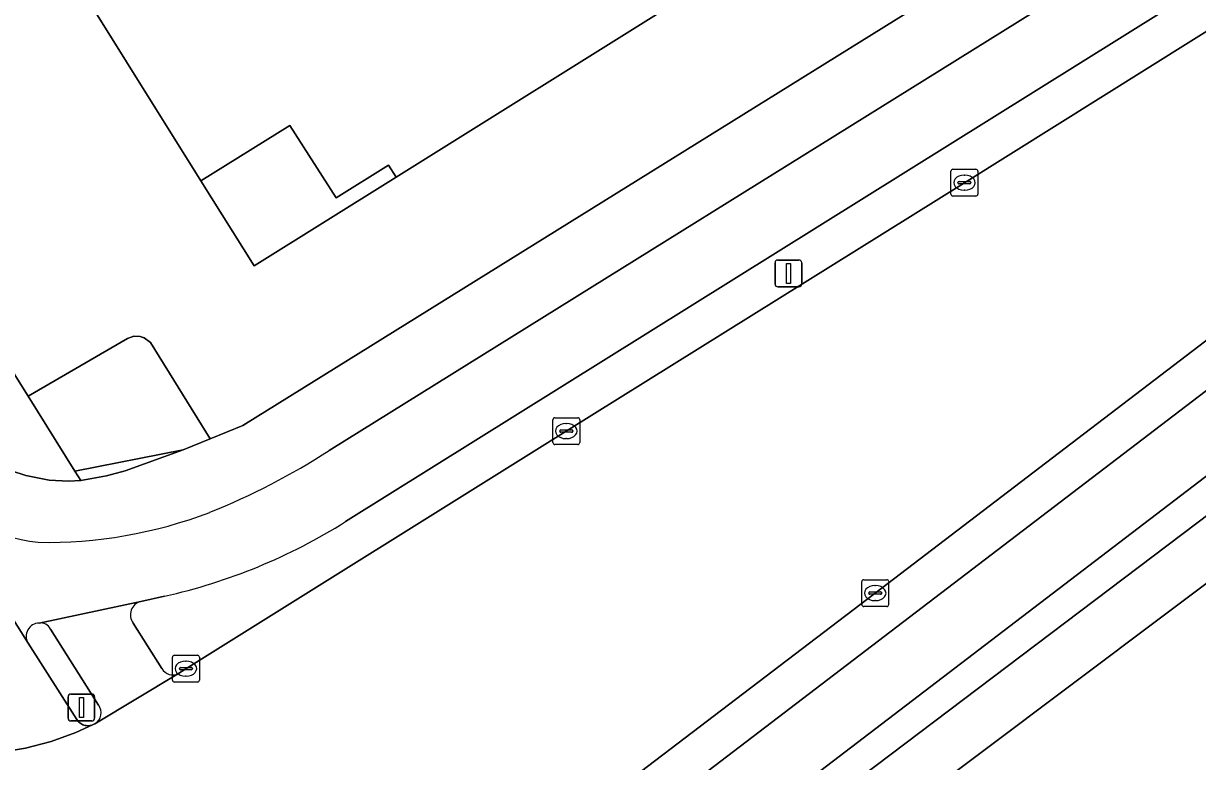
# Model space of a CAD drawing. Extents: x 158835 to 160077, y 386387 to 387778.
# Drawn here: x 159159.26 to 159202.96, y 386721.01 to 386748.49 of the extents above; entities that cross this region are included whole.
import ezdxf

# ---------------------------------------------------------------- set-up
doc = ezdxf.new("R2010")
doc.units = 0
for name, color, linetype in [('IMGEO_Berm_groen', 7, 'Continuous'), ('IMGEO_Fietspad_gesloten', 7, 'Continuous'), ('IMGEO_Groenvoorziening', 7, 'Continuous'), ('IMGEO_Hek', 7, 'Continuous'), ('IMGEO_Kolk', 7, 'Continuous'), ('IMGEO_Lichtmast', 7, 'Continuous'), ('IMGEO_Oever', 7, 'Continuous'), ('IMGEO_Pand', 7, 'Continuous'), ('IMGEO_Pand_overbouw', 7, 'Continuous'), ('IMGEO_Parkeervlak_open', 7, 'Continuous'), ('IMGEO_Rijbaan_lokaal_gesloten', 7, 'Continuous'), ('IMGEO_Verkeerseiland_open', 7, 'Continuous'), ('IMGEO_Verkeersregelinstallatiepaal', 7, 'Continuous'), ('IMGEO_Voetpad_open', 7, 'Continuous'), ('IMGEO_Waterloop', 7, 'Continuous')]:
    doc.layers.add(name, color=color, linetype=linetype)

msp = doc.modelspace()

# ---------------------------------------------------------------- linework, layer by layer
at = {"layer": 'IMGEO_Berm_groen'}
for points in [[(159123.016, 386783.333), (159143.952, 386750), (159153.556, 386734.708), (159156.042, 386736.228), (159157.189, 386734.462), (159156.559, 386734.06), (159157.143, 386733.145), (159157.637, 386732.618), (159158.155, 386732.183), (159158.816, 386731.836), (159159.34, 386731.661), (159160.215, 386731.489), (159160.932, 386731.453), (159161.388, 386731.481), (159161.174, 386731.823), (159159.428, 386734.612), (159146.284, 386755.603), (159143.926, 386759.369), (159130.536, 386780.755), (159128.6, 386783.846), (159121.784, 386794.465)], [(159219.317, 386633.077), (159182.455, 386692.864), (159183.751, 386693.734), (159180.77, 386698.621), (159180.749, 386698.65), (159180.226, 386699.418), (159179.774, 386700.23), (159179.397, 386701.08), (159179.097, 386701.959), (159178.877, 386702.862), (159178.738, 386703.781), (159178.682, 386704.709), (159178.848, 386705.896), (159179.235, 386707.688), (159179.78, 386709.438), (159180.48, 386711.133), (159181.329, 386712.759), (159182.319, 386714.302), (159213.245, 386737.678), (159230.172, 386750)], [(159224.678, 386749.587), (159224.02, 386748.482), (159223.266, 386747.441), (159222.423, 386746.471), (159221.496, 386745.581), (159220.493, 386744.777), (159186.215, 386718.591), (159181.56, 386714.799), (159180.477, 386713.742), (159179.492, 386712.593), (159178.614, 386711.361), (159177.849, 386710.055), (159177.204, 386708.686), (159176.902, 386707.908), (159178.753, 386707.401)]]:
    msp.add_lwpolyline(points, dxfattribs=at)
at = {"layer": 'IMGEO_Fietspad_gesloten'}
for points in [[(159200.537, 386751.206), (159198.599, 386750), (159170.64, 386732.597)], [(159171.25, 386729.946), (159203.354, 386750)], [(159219.866, 386747.472), (159182.651, 386719.061)], [(159186.215, 386718.591), (159220.493, 386744.777)], [(159155.508, 386731.646), (159159.43, 386725.415)], [(159158.36, 386721.347), (159159.33, 386721.512), (159160.282, 386721.763), (159161.208, 386722.098), (159161.823, 386722.375), (159161.811, 386722.371), (159161.769, 386722.359), (159161.726, 386722.351), (159161.682, 386722.346), (159161.638, 386722.346), (159161.595, 386722.349), (159161.551, 386722.357), (159161.509, 386722.368), (159161.468, 386722.383), (159161.428, 386722.402), (159161.39, 386722.424), (159161.354, 386722.449), (159161.321, 386722.477), (159161.29, 386722.509), (159161.263, 386722.543), (159161.238, 386722.579), (159159.43, 386725.415), (159155.508, 386731.646)], [(159159.84, 386726.169), (159163.629, 386726.975), (159164.501, 386727.165)]]:
    msp.add_lwpolyline(points, dxfattribs=at)
for centre, radius, start, end in [((159156.427, 386754.576), 26.174, 291.9082, 302.8896), ((159160.531, 386735.411), 6.278, 216.8503, 263.3097), ((159160.127, 386746.169), 16.997, 268.8962, 290.908), ((159159.799, 386748.156), 21.511, 282.626, 302.1633), ((159159.85, 386725.675), 0.494, 91.1675, 211.7608)]:
    msp.add_arc(centre, radius, start, end, dxfattribs=at)
at = {"layer": 'IMGEO_Groenvoorziening'}
for points in [[(159159.428, 386734.612), (159161.174, 386731.823), (159165.201, 386732.619), (159166.204, 386733.027), (159163.986, 386736.62), (159163.753, 386736.788), (159163.599, 386736.842), (159163.362, 386736.845), (159163.131, 386736.757)], [(159163.038, 386731.834), (159165.201, 386732.619), (159161.174, 386731.823), (159161.388, 386731.481), (159162.343, 386731.652)]]:
    msp.add_lwpolyline(points, close=True, dxfattribs=at)
at = {"layer": 'IMGEO_Hek'}
for points in [[(159132.52, 386786.296), (159132.359, 386786.196), (159128.6, 386783.846), (159130.536, 386780.755), (159143.926, 386759.369), (159146.284, 386755.603), (159159.428, 386734.612), (159161.174, 386731.823)], [(159161.174, 386731.823), (159165.201, 386732.619), (159166.204, 386733.027), (159167.428, 386733.524), (159199.508, 386753.477), (159203.43, 386756.109), (159206.389, 386758.219), (159207.278, 386758.852), (159208.985, 386760.463)]]:
    msp.add_lwpolyline(points, dxfattribs=at)
at = {"layer": 'IMGEO_Kolk'}
for p, q in [((159193.785, 386742.139), (159193.785, 386742.991)), ((159193.86, 386743.065), (159194.712, 386743.065)), ((159194.273, 386742.845), (159194.298, 386742.845)), ((159194.786, 386742.991), (159194.786, 386742.139)), ((159194.044, 386742.559), (159194.044, 386742.571)), ((159194.482, 386742.522), (159194.084, 386742.522)), ((159194.087, 386742.608), (159194.485, 386742.608)), ((159194.528, 386742.571), (159194.528, 386742.559)), ((159194.712, 386742.065), (159193.86, 386742.065)), ((159194.296, 386742.285), (159194.271, 386742.285)), ((159178.963, 386732.889), (159178.963, 386733.741)), ((159179.038, 386733.815), (159179.89, 386733.815)), ((159179.964, 386733.741), (159179.964, 386732.889)), ((159179.222, 386733.309), (159179.222, 386733.321)), ((159179.66, 386733.272), (159179.262, 386733.272)), ((159179.265, 386733.358), (159179.663, 386733.358)), ((159179.451, 386733.595), (159179.476, 386733.595)), ((159179.706, 386733.321), (159179.706, 386733.309)), ((159179.89, 386732.815), (159179.038, 386732.815)), ((159179.474, 386733.035), (159179.449, 386733.035)), ((159190.464, 386726.858), (159190.464, 386727.71)), ((159190.539, 386727.784), (159191.391, 386727.784)), ((159190.952, 386727.564), (159190.977, 386727.564)), ((159191.465, 386727.71), (159191.465, 386726.858)), ((159190.723, 386727.278), (159190.723, 386727.29)), ((159191.161, 386727.241), (159190.763, 386727.241)), ((159190.766, 386727.327), (159191.164, 386727.327)), ((159191.207, 386727.29), (159191.207, 386727.278)), ((159191.391, 386726.784), (159190.539, 386726.784)), ((159190.975, 386727.004), (159190.95, 386727.004)), ((159164.803, 386724.046), (159164.803, 386724.898)), ((159164.878, 386724.972), (159165.73, 386724.972)), ((159165.804, 386724.898), (159165.804, 386724.046)), ((159165.062, 386724.466), (159165.062, 386724.478)), ((159165.105, 386724.515), (159165.503, 386724.515)), ((159165.291, 386724.752), (159165.316, 386724.752)), ((159165.546, 386724.478), (159165.546, 386724.466)), ((159165.5, 386724.429), (159165.102, 386724.429)), ((159165.314, 386724.192), (159165.289, 386724.192)), ((159165.73, 386723.972), (159164.878, 386723.972))]:
    msp.add_line(p, q, dxfattribs=at)
for points in [[(159193.785, 386742.139), (159193.785, 386742.991)], [(159193.86, 386743.065), (159194.712, 386743.065)], [(159194.786, 386742.991), (159194.786, 386742.139)], [(159194.712, 386742.065), (159193.86, 386742.065)], [(159178.963, 386732.889), (159178.963, 386733.741)], [(159179.038, 386733.815), (159179.89, 386733.815)], [(159179.964, 386733.741), (159179.964, 386732.889)], [(159179.89, 386732.815), (159179.038, 386732.815)], [(159190.464, 386726.858), (159190.464, 386727.71)], [(159190.539, 386727.784), (159191.391, 386727.784)], [(159191.465, 386727.71), (159191.465, 386726.858)], [(159191.391, 386726.784), (159190.539, 386726.784)], [(159164.803, 386724.046), (159164.803, 386724.898)], [(159164.878, 386724.972), (159165.73, 386724.972)], [(159165.804, 386724.898), (159165.804, 386724.046)], [(159165.73, 386723.972), (159164.878, 386723.972)]]:
    msp.add_lwpolyline(points, dxfattribs=at)
for centre, radius, start, end in [((159193.862, 386742.989), 0.0765, 91.552, 178.448), ((159193.862, 386742.989), 0.0765, 91.552, 178.448), ((159194.71, 386742.989), 0.0765, 1.552, 88.448), ((159194.71, 386742.989), 0.0765, 1.552, 88.448), ((159194.084, 386742.568), 0.0403, 85.8775, 175.7526), ((159194.081, 386742.558), 0.0366, 178.938, 274.7102), ((159194.485, 386742.565), 0.043, 264.8664, 352.4533), ((159194.489, 386742.57), 0.0386, 1.7309, 96.639), ((159193.862, 386742.141), 0.0765, 181.552, 268.448), ((159193.862, 386742.141), 0.0765, 181.552, 268.448), ((159194.71, 386742.141), 0.0765, 271.552, 358.448), ((159194.71, 386742.141), 0.0765, 271.552, 358.448), ((159179.04, 386733.739), 0.0765, 91.552, 178.448), ((159179.04, 386733.739), 0.0765, 91.552, 178.448), ((159179.888, 386733.739), 0.0765, 1.552, 88.448), ((159179.888, 386733.739), 0.0765, 1.552, 88.448), ((159179.262, 386733.318), 0.0403, 85.8775, 175.7526), ((159179.259, 386733.308), 0.0366, 178.938, 274.7102), ((159179.663, 386733.315), 0.043, 264.8664, 352.4533), ((159179.667, 386733.32), 0.0386, 1.7309, 96.639), ((159179.04, 386732.891), 0.0765, 181.552, 268.448), ((159179.04, 386732.891), 0.0765, 181.552, 268.448), ((159179.888, 386732.891), 0.0765, 271.552, 358.448), ((159179.888, 386732.891), 0.0765, 271.552, 358.448), ((159190.541, 386727.708), 0.0765, 91.552, 178.448), ((159190.541, 386727.708), 0.0765, 91.552, 178.448), ((159191.389, 386727.708), 0.0765, 1.552, 88.448), ((159191.389, 386727.708), 0.0765, 1.552, 88.448), ((159190.763, 386727.287), 0.0403, 85.8775, 175.7526), ((159190.76, 386727.277), 0.0366, 178.938, 274.7102), ((159191.164, 386727.284), 0.043, 264.8664, 352.4533), ((159191.168, 386727.289), 0.0386, 1.7309, 96.639), ((159190.541, 386726.86), 0.0765, 181.552, 268.448), ((159190.541, 386726.86), 0.0765, 181.552, 268.448), ((159191.389, 386726.86), 0.0765, 271.552, 358.448), ((159191.389, 386726.86), 0.0765, 271.552, 358.448), ((159164.88, 386724.896), 0.0765, 91.552, 178.448), ((159164.88, 386724.896), 0.0765, 91.552, 178.448), ((159165.728, 386724.896), 0.0765, 1.552, 88.448), ((159165.728, 386724.896), 0.0765, 1.552, 88.448), ((159165.102, 386724.475), 0.0403, 85.8775, 175.7526), ((159165.099, 386724.465), 0.0366, 178.938, 274.7102), ((159165.503, 386724.472), 0.043, 264.8664, 352.4533), ((159165.507, 386724.477), 0.0386, 1.7309, 96.639), ((159164.88, 386724.048), 0.0765, 181.552, 268.448), ((159164.88, 386724.048), 0.0765, 181.552, 268.448), ((159165.728, 386724.048), 0.0765, 271.552, 358.448), ((159165.728, 386724.048), 0.0765, 271.552, 358.448)]:
    msp.add_arc(centre, radius, start, end, dxfattribs=at)
for centre, major_axis, ratio, start_param, end_param in [((159194.272, 386742.565), (-0.387, 0.002), 0.722429, 4.712389, 7.853982), ((159194.297, 386742.565), (-0.39, 0.002), 0.717154, 1.570796, 4.712389), ((159179.45, 386733.315), (-0.387, 0.002), 0.722429, 4.712389, 7.853982), ((159179.475, 386733.315), (-0.39, 0.002), 0.717154, 1.570796, 4.712389), ((159190.951, 386727.284), (-0.387, 0.002), 0.722429, 4.712389, 7.853982), ((159190.976, 386727.284), (-0.39, 0.002), 0.717154, 1.570796, 4.712389), ((159165.29, 386724.472), (-0.387, 0.002), 0.722429, 4.712389, 7.853982), ((159165.315, 386724.472), (-0.39, 0.002), 0.717154, 1.570796, 4.712389)]:
    msp.add_ellipse(centre, major_axis=major_axis, ratio=ratio, start_param=start_param, end_param=end_param, dxfattribs=at)
at = {"layer": 'IMGEO_Lichtmast'}
for p, q in [((159187.237, 386738.785), (159187.237, 386739.585)), ((159187.237, 386739.585), (159187.237, 386738.785)), ((159187.337, 386739.685), (159188.127, 386739.685)), ((159188.127, 386739.685), (159187.337, 386739.685)), ((159188.227, 386739.585), (159188.227, 386738.785)), ((159188.227, 386738.785), (159188.227, 386739.585)), ((159188.127, 386738.685), (159187.337, 386738.685)), ((159187.337, 386738.685), (159188.127, 386738.685))]:
    msp.add_line(p, q, dxfattribs=at)
msp.add_lwpolyline([(159187.657, 386739.56), (159187.807, 386739.56), (159187.807, 386738.81), (159187.657, 386738.81), (159187.657, 386739.56)], dxfattribs=at)
for centre, start, end in [((159187.337, 386739.585), 90, 180), ((159187.337, 386739.585), 90, 180), ((159188.127, 386739.585), 0, 90), ((159188.127, 386739.585), 360, 90), ((159187.337, 386738.785), 180, 270), ((159187.337, 386738.785), 180, 270), ((159188.127, 386738.785), 270, 0), ((159188.127, 386738.785), 270, 0)]:
    msp.add_arc(centre, 0.1, start, end, dxfattribs=at)
at = {"layer": 'IMGEO_Oever'}
for points in [[(159184.831, 386713.658), (159191.525, 386718.812), (159205.118, 386729.017), (159214.585, 386735.917), (159229.239, 386747.746), (159233.11, 386750.605), (159236.476, 386752.808), (159237.228, 386753.16), (159237.878, 386753.258), (159238.411, 386753.225), (159239.406, 386752.702), (159242.12, 386751.011), (159242.812, 386749.995), (159244.507, 386747.111), (159244.695, 386746.004), (159244.62, 386744.891), (159244.143, 386743.757), (159242.994, 386742.718), (159239.921, 386740.297), (159225.276, 386728.728), (159213.169, 386718.964), (159206.892, 386714.447), (159195.76, 386706.588), (159187.568, 386700.951)], [(159213.245, 386737.678), (159182.319, 386714.302)]]:
    msp.add_lwpolyline(points, dxfattribs=at)
at = {"layer": 'IMGEO_Pand'}
msp.add_lwpolyline([(159190.357, 386761.88), (159178.263, 386781.231), (159151.946, 386764.896), (159165.863, 386742.636), (159169.168, 386744.695), (159170.897, 386741.999), (159172.84, 386743.213), (159173.128, 386742.771), (159194.106, 386755.882)], close=True, dxfattribs=at)
at = {"layer": 'IMGEO_Pand_overbouw'}
msp.add_lwpolyline([(159165.863, 386742.636), (159167.84, 386739.469), (159173.128, 386742.771), (159172.84, 386743.213), (159170.897, 386741.999), (159169.168, 386744.695)], close=True, dxfattribs=at)
at = {"layer": 'IMGEO_Parkeervlak_open'}
for points in [[(159197.278, 386757.858), (159194.106, 386755.882), (159173.128, 386742.771), (159167.84, 386739.469), (159165.863, 386742.636), (159151.946, 386764.896), (159141.399, 386781.766)], [(159146.284, 386755.603), (159159.428, 386734.612), (159163.131, 386736.757), (159163.362, 386736.845), (159163.599, 386736.842), (159163.753, 386736.788), (159163.986, 386736.62), (159166.204, 386733.027), (159167.428, 386733.524), (159199.508, 386753.477)]]:
    msp.add_lwpolyline(points, dxfattribs=at)
at = {"layer": 'IMGEO_Rijbaan_lokaal_gesloten'}
for points in [[(159206.548, 386750.241), (159206.163, 386750), (159194.286, 386742.564), (159179.465, 386733.314), (159165.304, 386724.47), (159165.028, 386724.291), (159161.918, 386722.422), (159161.823, 386722.375), (159161.208, 386722.098), (159160.282, 386721.763), (159159.33, 386721.512), (159158.36, 386721.347), (159162.327, 386715.382), (159165.213, 386717.189), (159168.259, 386719.084), (159170.873, 386720.61)], [(159174.261, 386714.525), (159176.25, 386716.075), (159190.964, 386727.285), (159207.258, 386739.719)]]:
    msp.add_lwpolyline(points, dxfattribs=at)
at = {"layer": 'IMGEO_Verkeerseiland_open'}
for points in [[(159209.738, 386754.334), (159208.914, 386753.711), (159204.519, 386750.728), (159203.354, 386750), (159171.25, 386729.946)], [(159165.028, 386724.291), (159165.304, 386724.47), (159179.465, 386733.314), (159194.286, 386742.564), (159206.163, 386750), (159206.548, 386750.241)], [(159219.532, 386749.102), (159207.258, 386739.719), (159190.964, 386727.285), (159176.25, 386716.075), (159174.261, 386714.525)], [(159174.59, 386709.273), (159174.899, 386710.231), (159175.001, 386710.443), (159175.868, 386712.027), (159176.873, 386713.527), (159178.008, 386714.931), (159179.264, 386716.228), (159182.651, 386719.061), (159219.866, 386747.472), (159220.216, 386747.727), (159220.542, 386748.013), (159220.841, 386748.327), (159221.11, 386748.666)], [(159164.501, 386727.165), (159163.629, 386726.975)], [(159162.056, 386723.113), (159160.259, 386725.945)], [(159163.345, 386726.17), (159164.411, 386724.475)], [(159159.43, 386725.415), (159161.238, 386722.579), (159161.263, 386722.543), (159161.29, 386722.509), (159161.321, 386722.477), (159161.354, 386722.449), (159161.39, 386722.424), (159161.428, 386722.402), (159161.468, 386722.383), (159161.509, 386722.368), (159161.551, 386722.357), (159161.595, 386722.349), (159161.638, 386722.346), (159161.682, 386722.346), (159161.726, 386722.351), (159161.769, 386722.359), (159161.811, 386722.371), (159161.823, 386722.375), (159161.918, 386722.422)]]:
    msp.add_lwpolyline(points, dxfattribs=at)
for centre, radius, start, end in [((159159.799, 386748.156), 21.511, 282.626, 302.1633), ((159163.743, 386726.482), 0.506, 103.0599, 218.0749), ((159159.85, 386725.675), 0.494, 91.1675, 211.7608), ((159159.904, 386725.785), 0.39, 24.3167, 99.4249), ((159164.813, 386724.698), 0.46, 208.9681, 297.8209), ((159161.661, 386722.833), 0.485, 302.0627, 35.3494)]:
    msp.add_arc(centre, radius, start, end, dxfattribs=at)
at = {"layer": 'IMGEO_Verkeersregelinstallatiepaal'}
for p, q in [((159160.917, 386722.625), (159160.917, 386723.425)), ((159160.917, 386723.425), (159160.917, 386722.625)), ((159161.017, 386723.525), (159161.807, 386723.525)), ((159161.807, 386723.525), (159161.017, 386723.525)), ((159161.907, 386723.425), (159161.907, 386722.625)), ((159161.907, 386722.625), (159161.907, 386723.425)), ((159161.807, 386722.525), (159161.017, 386722.525)), ((159161.017, 386722.525), (159161.807, 386722.525))]:
    msp.add_line(p, q, dxfattribs=at)
msp.add_lwpolyline([(159161.337, 386723.4), (159161.487, 386723.4), (159161.487, 386722.65), (159161.337, 386722.65), (159161.337, 386723.4)], dxfattribs=at)
for centre, start, end in [((159161.017, 386723.425), 90, 180), ((159161.017, 386723.425), 90, 180), ((159161.807, 386723.425), 0, 90), ((159161.807, 386723.425), 360, 90), ((159161.017, 386722.625), 180, 270), ((159161.017, 386722.625), 180, 270), ((159161.807, 386722.625), 270, 0), ((159161.807, 386722.625), 270, 0)]:
    msp.add_arc(centre, 0.1, start, end, dxfattribs=at)
at = {"layer": 'IMGEO_Voetpad_open'}
for points in [[(159208.985, 386760.463), (159207.278, 386758.852), (159206.389, 386758.219), (159203.43, 386756.109), (159199.508, 386753.477), (159167.428, 386733.524), (159166.204, 386733.027), (159165.201, 386732.619), (159163.038, 386731.834), (159162.343, 386731.652), (159161.388, 386731.481), (159160.932, 386731.453), (159160.215, 386731.489), (159159.34, 386731.661), (159158.816, 386731.836), (159158.155, 386732.183), (159157.637, 386732.618), (159157.143, 386733.145), (159156.559, 386734.06), (159157.189, 386734.462), (159156.042, 386736.228), (159153.556, 386734.708), (159155.508, 386731.646)], [(159170.64, 386732.597), (159198.599, 386750), (159200.537, 386751.206)], [(159163.629, 386726.975), (159159.84, 386726.169)], [(159160.259, 386725.945), (159162.056, 386723.113)], [(159164.411, 386724.475), (159163.345, 386726.17)], [(159161.918, 386722.422), (159165.028, 386724.291)]]:
    msp.add_lwpolyline(points, dxfattribs=at)
msp.add_lwpolyline([(159173.128, 386742.771), (159172.84, 386743.213), (159170.897, 386741.999), (159169.168, 386744.695), (159165.863, 386742.636), (159167.84, 386739.469)], close=True, dxfattribs=at)
for centre, radius, start, end in [((159156.427, 386754.576), 26.174, 291.9082, 302.8896), ((159160.531, 386735.411), 6.278, 216.8503, 263.3097), ((159160.127, 386746.169), 16.997, 268.8962, 290.908), ((159163.743, 386726.482), 0.506, 103.0599, 218.0749), ((159159.904, 386725.785), 0.39, 24.3167, 99.4249), ((159164.813, 386724.698), 0.46, 208.9681, 297.8209), ((159161.661, 386722.833), 0.485, 302.0627, 35.3494)]:
    msp.add_arc(centre, radius, start, end, dxfattribs=at)
at = {"layer": 'IMGEO_Waterloop'}
msp.add_lwpolyline([(159187.568, 386700.951), (159195.76, 386706.588), (159206.892, 386714.447), (159213.169, 386718.964), (159225.276, 386728.728), (159239.921, 386740.297), (159242.994, 386742.718), (159244.143, 386743.757), (159244.62, 386744.891), (159244.695, 386746.004), (159244.507, 386747.111), (159242.812, 386749.995), (159242.12, 386751.011), (159239.406, 386752.702), (159238.411, 386753.225), (159237.878, 386753.258), (159237.228, 386753.16), (159236.476, 386752.808), (159233.11, 386750.605), (159229.239, 386747.746), (159214.585, 386735.917), (159205.118, 386729.017), (159191.525, 386718.812), (159184.831, 386713.658)], dxfattribs=at)

doc.saveas('drawing.dxf')
